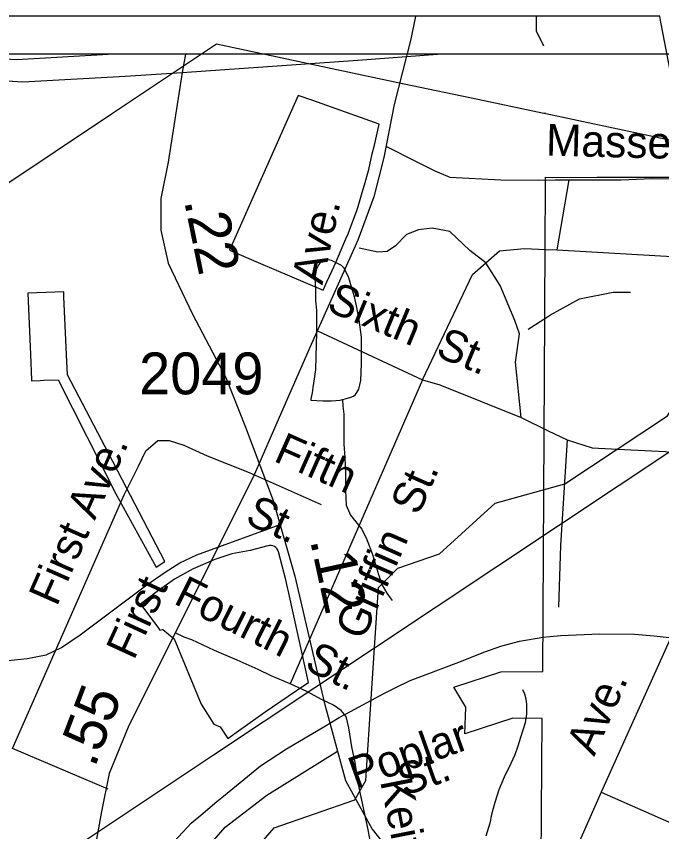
# Model space of a CAD drawing. Extents: x 2169602 to 2449496, y 721995 to 810662.
# Drawn here: x 2394733 to 2396663, y 808224 to 810662 of the extents above; entities that cross this region are included whole.
import ezdxf

# ---------------------------------------------------------------- set-up
doc = ezdxf.new("R2010")
doc.units = 0
doc.layers.add('Default', color=7, linetype='Continuous')

msp = doc.modelspace()

# ---------------------------------------------------------------- linework, layer by layer
at = {"layer": 'Default'}
for p, q in [((2396657.4, 810661.8), (2387656.9, 810661.8)), ((2396657.4, 810661.8), (2387656.9, 810661.8)), ((2399673.2, 810549), (2390672.7, 810549)), ((2399673.2, 810549), (2390672.7, 810549)), ((2395813.4, 810477.2), (2395892.6, 810460.4)), ((2395892.6, 810460.4), (2396113.7, 810413.6)), ((2396113.7, 810413.6), (2396310.7, 810371.9)), ((2392788.3, 808886.8), (2395020.6, 810371.9)), ((2396310.7, 810371.9), (2396316.2, 810371.9)), ((2396310.7, 810371.9), (2396316.2, 810370.8)), ((2395804.1, 808773.9), (2398036.4, 810259.1)), ((2396350.4, 809964.1), (2396386.7, 810173)), ((2396315.9, 809965.1), (2396350.4, 809964.1)), ((2396263.9, 809726.5), (2396321.3, 809763.4)), ((2395633.4, 809721.6), (2395947.4, 809574.8)), ((2395947.4, 809574.8), (2395552.3, 808665.7)), ((2396243, 809461.9), (2396323.4, 809422.9)), ((2396323.4, 809422.9), (2396380.2, 809395.9)), ((2395429.2, 809298.1), (2395644.4, 809202.4)), ((2395626.2, 808655.6), (2395804.1, 808773.9)), ((2395323.3, 808454.1), (2395626.2, 808655.6)), ((2395008, 808350.9), (2394722, 808472.7)), ((2394419.3, 807852.6), (2395323.3, 808454.1))]:
    msp.add_line(p, q, dxfattribs=at)
for points in [[(2395926.4, 810661.8), (2395912.9, 810593), (2395863.2, 810398.2), (2395831.8, 810240.1), (2395802, 810121.8), (2395754.9, 809993), (2395615.2, 809680.9), (2395526.3, 809478.8), (2395442, 809284.1), (2395230.2, 808862.1), (2395067.4, 808536.4), (2395010.9, 808398.2), (2394988.4, 808284.1), (2394964.4, 808152.1), (2394922.5, 808025.4), (2394837.2, 807821.2), (2394744.6, 807605.5)], [(2396287.4, 810661.8), (2396287.4, 810618.4), (2396310, 810573.2)], [(2396699.9, 810438.3), (2396660.7, 810644.4), (2396657.4, 810661.8)], [(2396699.9, 810438.3), (2396660.7, 810644.4), (2396657.4, 810661.8)], [(2395020.6, 810371.9), (2395331.9, 810579.1), (2395813.4, 810477.2)], [(2393706.4, 810549), (2393850, 810536.8), (2394256.8, 810497.5), (2394752.5, 810466.3), (2395059.2, 810482.4), (2395229.2, 810493.9)], [(2395023.3, 810549), (2395008.2, 810547.9), (2394734.4, 810531.7), (2394434.2, 810549)], [(2395229.2, 810493.9), (2395754, 810530.7), (2395993, 810549)], [(2395238.7, 810549), (2395229.2, 810493.9)], [(2395229.2, 810493.9), (2395186.9, 810225.7), (2395165.9, 810116.8), (2395165.9, 810022.6), (2395187.4, 809924.1), (2395260.6, 809771.2), (2395359.5, 809581.7), (2395418.1, 809433), (2395501.3, 809214.2), (2395566.2, 808988), (2395653.6, 808611), (2395717.9, 808377.5), (2395797.4, 808232), (2396060.6, 807899), (2396378.7, 807524.1), (2396564.4, 807325.2), (2396604.2, 807268.6), (2396645, 807191.1), (2396685.3, 807059.2), (2396733.4, 806889.6), (2396779.2, 806736.1)], [(2395370.4, 809962.8), (2395456.4, 809925.7), (2395650.4, 809842.6), (2395661.9, 809868.3), (2395677.7, 809902.1), (2395688.7, 809926.1), (2395693.9, 809937.8), (2395718.9, 809996.9), (2395725.2, 810011.9), (2395733.9, 810033.8), (2395750.2, 810078.3), (2395755.2, 810093.3), (2395767.9, 810135.1), (2395774.4, 810157.8), (2395786.9, 810204), (2395797.2, 810250.9), (2395803.9, 810276.6), (2395817.9, 810338.9), (2395619.9, 810409.9), (2395575.9, 810424.7), (2395370.4, 809962.8)], [(2395370.4, 809962.8), (2395456.4, 809925.7), (2395650.4, 809842.6), (2395661.9, 809868.3), (2395677.7, 809902.1), (2395688.7, 809926.1), (2395693.9, 809937.8), (2395718.9, 809996.9), (2395725.2, 810011.9), (2395733.9, 810033.8), (2395750.2, 810078.3), (2395755.2, 810093.3), (2395767.9, 810135.1), (2395774.4, 810157.8), (2395786.9, 810204), (2395797.2, 810250.9), (2395803.9, 810276.6), (2395817.9, 810338.9), (2395619.9, 810409.9), (2395575.9, 810424.7), (2395370.4, 809962.8)], [(2396316.2, 810370.8), (2396691.2, 810291.4), (2396846.5, 810187.8)], [(2395838.5, 810273.6), (2395933.1, 810226.2), (2395985, 810200.3), (2396029.1, 810180.8), (2396182.1, 810173), (2396294.9, 810171.7)], [(2396301.9, 807996.8), (2396305.4, 808562.8), (2396218.2, 808563.6), (2396074.4, 808516.8), (2396077.2, 808596), (2396041.2, 808656.1), (2396181.9, 808702.2), (2396307.2, 808702.8), (2396313.9, 809764), (2396314.7, 809998.8), (2396315.9, 810134.5), (2396315.4, 810180.7), (2396337.9, 810180), (2396469.9, 810180.6), (2396747.7, 810180.8)], [(2396301.9, 807996.8), (2396305.4, 808562.8), (2396218.2, 808563.6), (2396074.4, 808516.8), (2396077.2, 808596), (2396041.2, 808656.1), (2396181.9, 808702.2), (2396307.2, 808702.8), (2396313.9, 809764), (2396314.7, 809998.8), (2396315.9, 810134.5), (2396315.4, 810180.7), (2396337.9, 810180), (2396469.9, 810180.6), (2396747.7, 810180.8)], [(2396294.9, 810171.7), (2396344.2, 810173), (2396386.7, 810173)], [(2396386.7, 810173), (2396541.8, 810173), (2396633.9, 810176.9), (2396806.4, 810175.6), (2396849.2, 810175.6)], [(2396137, 809924.9), (2396089, 809961.2), (2396029.5, 810018.5), (2395976.9, 810028.1), (2395935.7, 810023.4), (2395900.4, 810009), (2395866.9, 809975.5), (2395842.6, 809959.1), (2395814.3, 809956.3), (2395758.6, 809968.2)], [(2395804.1, 808773.9), (2395815.9, 808953.9), (2395874, 809011.8), (2395999.1, 809055.2), (2396164.9, 809206), (2396373.1, 809264.1), (2396680, 809467.7), (2396885.9, 809801.4), (2397401, 810004.1)], [(2396137, 809924.9), (2396177.8, 809961.1), (2396252.4, 809967.7), (2396315.9, 809965.1)], [(2396350.4, 809964.1), (2396710.8, 809942.8), (2396848.7, 809925.3), (2397029.2, 809927.8), (2397168.1, 809956.3), (2397186.6, 809960.6)], [(2395708.3, 809516.6), (2395716.3, 809518.6), (2395733.9, 809522.8), (2395741.7, 809526.5), (2395747.7, 809530.9), (2395751.6, 809536.8), (2395757.9, 809546.8), (2395763.5, 809572.7), (2395765.5, 809622.7), (2395765.1, 809678.8), (2395765.1, 809702.6), (2395758.5, 809754.8), (2395750.1, 809796.6), (2395744.4, 809822.7), (2395733.7, 809858.7), (2395728, 809880.3), (2395714, 809908.4), (2395706, 809916.5), (2395697.8, 809920.6), (2395675.5, 809932), (2395665.6, 809933.9), (2395651.7, 809932), (2395641.7, 809925.8), (2395637.8, 809919.9), (2395629.6, 809904.1), (2395626.1, 809877.9), (2395627.9, 809848), (2395628.3, 809811.8), (2395630.4, 809781.8), (2395631, 809744.1), (2395631, 809716.1), (2395629.1, 809644.2), (2395627.5, 809605.9), (2395623.8, 809578), (2395619.7, 809551.8), (2395617.7, 809536), (2395614.2, 809517.8), (2395614, 809513.8), (2395650.1, 809512), (2395676.1, 809512.5), (2395701.9, 809514.3), (2395708.3, 809516.6)], [(2395947.4, 809574.8), (2396097.8, 809889.9), (2396137, 809924.9)], [(2396223.6, 809752.6), (2396179.8, 809857.4), (2396137, 809924.9)], [(2394875.2, 809822.9), (2394875.5, 809838.3), (2394768.2, 809834.2), (2394775.5, 809651.2), (2394778.5, 809574.8), (2394778.5, 809572.1), (2394804.2, 809573.1), (2394815.7, 809573.6), (2394858, 809575.4), (2395030.5, 809234.2), (2395151.5, 809014.6), (2395177, 809032.2), (2395037, 809302.1), (2395021.7, 809330.9), (2394886, 809590.4), (2394883.2, 809651.2), (2394875.2, 809822.9)], [(2394875.2, 809822.9), (2394875.5, 809838.3), (2394768.2, 809834.2), (2394775.5, 809651.2), (2394778.5, 809574.8), (2394778.5, 809572.1), (2394804.2, 809573.1), (2394815.7, 809573.6), (2394858, 809575.4), (2395030.5, 809234.2), (2395151.5, 809014.6), (2395177, 809032.2), (2395037, 809302.1), (2395021.7, 809330.9), (2394886, 809590.4), (2394883.2, 809651.2), (2394875.2, 809822.9)], [(2396321.3, 809763.4), (2396330.9, 809769.6), (2396417, 809817.5), (2396517.5, 809836.6), (2396570.1, 809836.6)], [(2396243, 809461.9), (2396226.2, 809628), (2396237.9, 809712.3), (2396223.6, 809752.6)], [(2395947.4, 809574.8), (2395999.2, 809560.5), (2396243, 809461.9)], [(2395708.3, 809516.6), (2395709.9, 809496.4), (2395712.4, 809472.5), (2395712.4, 809434.4), (2395712.6, 809382.5), (2395715.1, 809342.7), (2395717.1, 809294.5), (2395717.3, 809244.6), (2395719.8, 809200.5), (2395732.3, 809170.6), (2395748.1, 809150.7), (2395766.1, 809129), (2395780.3, 809099.2), (2395786.4, 809084.9), (2395798.5, 809053), (2395804.5, 809033.1), (2395816.6, 808993.1), (2395827, 808961.5), (2395841.4, 808937.4), (2395851.2, 808923.4), (2395857.2, 808915.6)], [(2394722, 808472.7), (2395056, 809231.1), (2395099.1, 809317.3), (2395121, 809362.5), (2395156.5, 809393.9), (2395190, 809393.9), (2395233.8, 809379.2), (2395303.9, 809348.1), (2395429.2, 809298.1)], [(2396380.2, 809395.9), (2396360.8, 809079.3), (2396354.3, 808895.8)], [(2396380.2, 809395.9), (2396455.5, 809371.3), (2396570.9, 809366.1), (2396674.6, 809360.9), (2396785.4, 809338.8)], [(2394709, 808736), (2394766, 808741.5), (2394822.9, 808752.5), (2394868.8, 808774.6), (2394923.8, 808813.1), (2395123.9, 808961.9), (2395178.1, 809000.4), (2395222.1, 809028), (2395273.5, 809051.8), (2395522, 809142.2)], [(2395326.7, 809037.7), (2395262, 809009.6), (2395206, 808979.1), (2395154.2, 808942.6), (2395104.2, 808904.6), (2395156, 808835.3), (2395162.7, 808826.3), (2395171.5, 808828.2), (2395205.5, 808800.2), (2395285.7, 808605.1), (2395323.7, 808545.2), (2395342.5, 808538), (2395366.2, 808503.1), (2395404.2, 808530.6), (2395477.7, 808582.8), (2395593.5, 808661.2), (2395606.7, 808670.4), (2395578.2, 808801.9), (2395545.7, 808946.3), (2395544, 808954.1), (2395538.7, 808977.2), (2395517.5, 809061.2), (2395515.5, 809066.2), (2395512.2, 809071), (2395509.5, 809073.7), (2395505.2, 809076.7), (2395500.7, 809078.6), (2395495.7, 809079.7), (2395490.2, 809079.7), (2395485.7, 809078.8), (2395432.5, 809064.6), (2395377.5, 809055), (2395326.7, 809037.7)], [(2395326.7, 809037.7), (2395262, 809009.6), (2395206, 808979.1), (2395154.2, 808942.6), (2395104.2, 808904.6), (2395156, 808835.3), (2395162.7, 808826.3), (2395171.5, 808828.2), (2395205.5, 808800.2), (2395285.7, 808605.1), (2395323.7, 808545.2), (2395342.5, 808538), (2395366.2, 808503.1), (2395404.2, 808530.6), (2395477.7, 808582.8), (2395593.5, 808661.2), (2395606.7, 808670.4), (2395578.2, 808801.9), (2395545.7, 808946.3), (2395544, 808954.1), (2395538.7, 808977.2), (2395517.5, 809061.2), (2395515.5, 809066.2), (2395512.2, 809071), (2395509.5, 809073.7), (2395505.2, 809076.7), (2395500.7, 809078.6), (2395495.7, 809079.7), (2395490.2, 809079.7), (2395485.7, 809078.8), (2395432.5, 809064.6), (2395377.5, 809055), (2395326.7, 809037.7)], [(2395180.5, 808168.2), (2395255.7, 808249.1), (2395285.4, 808273.3), (2395333, 808313.9), (2395352.8, 808330.1), (2395463.8, 808421.2), (2395541.5, 808472), (2395652.8, 808537.1), (2395698.6, 808565.8), (2395732.3, 808583.8), (2395831.8, 808637), (2395867.6, 808655.5), (2395911.4, 808676), (2395959.2, 808694.4), (2396056.9, 808731.4), (2396134.5, 808762.2), (2396182.5, 808778.8), (2396238.2, 808793.7), (2396308.2, 808806), (2396329.3, 808807.9), (2396360.1, 808810.6), (2396478.2, 808815.9), (2396582.1, 808815), (2396640.2, 808809.6), (2396694.3, 808804.1)], [(2395552.3, 808665.7), (2395495.6, 808690), (2395456.5, 808708.9), (2395393.2, 808737.2), (2395325.8, 808765.5), (2395258.3, 808797.9), (2395235.4, 808806), (2395208.5, 808818.7)], [(2397041.5, 808643.4), (2396690.2, 808804.3), (2396482.5, 808341.9)], [(2395258.9, 808029.2), (2395295.9, 808042.8), (2395396, 808109.6), (2395504.1, 808235.3), (2395745, 808319), (2395778, 808377.3), (2395804.1, 808773.9)], [(2395719.4, 808568.6), (2395704.6, 808586.1), (2395681.7, 808602.3), (2395648, 808618.5), (2395602.1, 808642.8), (2395552.3, 808665.7)], [(2396246.6, 808649.7), (2396252.4, 808635.8), (2396256.9, 808621.8), (2396258.9, 808604), (2396258.9, 808576), (2396255, 808549.8), (2396241.3, 808505.7), (2396233.1, 808479.7), (2396223.7, 808453.6), (2396212.2, 808427.7), (2396191.9, 808387.4), (2396176.1, 808349.2), (2396164.4, 808311.3), (2396154.6, 808275.4), (2396148.8, 808249.1), (2396137.1, 808211.1)], [(2395862.3, 807834.2), (2395784.1, 808235.1), (2395759.9, 808351.2), (2395751.8, 808395.7), (2395746.4, 808430.8), (2395737, 808478), (2395727.5, 808534.8), (2395719.4, 808568.6)], [(2395271.8, 808030.1), (2395271.8, 808064.5), (2395282.4, 808122.9), (2395304.5, 808177.1), (2395357.5, 808238), (2395481.9, 808333.4), (2395693.7, 808465.2)], [(2396482.5, 808341.9), (2396208.6, 807724.6)], [(2396482.5, 808341.9), (2397863.4, 807733.2)]]:
    msp.add_lwpolyline(points, dxfattribs=at)

# ---------------------------------------------------------------- texts
for s, height, rotation, p in [('Massey', 95, 358.567, (2396316.2, 810245.4)), ('.22', 125, 281.5541, (2395234.7, 810110.2)), ('Ave.', 95, 77.559, (2395648.4, 809856.9)), ('Sixth  St.', 95, 337.4296, (2395657.7, 809782.7)), ('Fifth   ', 95, 336.0236, (2395499.1, 809333.4)), ('First Ave.', 95, 66.228, (2394854.1, 808894.8)), ('Griffin  St.', 95, 66.1345, (2395770.2, 808792.3)), ('St.', 95, 336.0236, (2395413.7, 809147.2)), ('.12', 125, 282.2591, (2395611.1, 809095.4)), ('First', 95, 65.2895, (2395084.8, 808734.1)), ('Fourth  St.', 95, 333.4207, (2395200.1, 808907.7)), ('.55', 125, 69.1187, (2394967.7, 808413.1)), ('Ave.', 95, 66.2643, (2396461.3, 808447.3)), ('Poplar', 95, 19.5018, (2395747.7, 808351)), ('St.', 95, 19.5018, (2395893.6, 808329.8)), ('Keith  St.', 95, 281.1173, (2395820.9, 808375.4))]:
    msp.add_text(s, height=height, rotation=rotation, dxfattribs=at).set_placement(p)
msp.add_text('2049', height=125, dxfattribs=at).set_placement((2395100.5, 809531.7))

doc.saveas('drawing.dxf')
